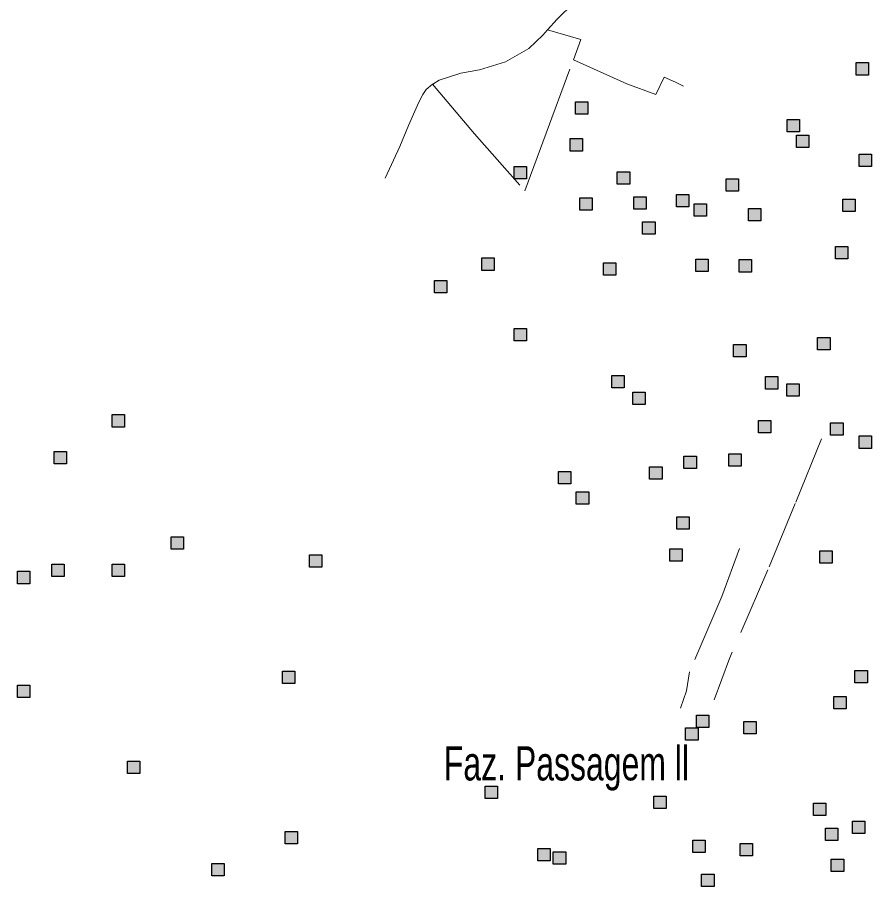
# Model space of a CAD drawing. Extents: x 445.6 to 500, y 8618.1 to 8673.4.
# Drawn here: x 456.955 to 460.957, y 8630.465 to 8634.536 of the extents above; entities that cross this region are included whole.
import ezdxf

# ---------------------------------------------------------------- set-up
doc = ezdxf.new("R2010")
doc.units = 0
doc.header["$LTSCALE"] = 0.064
doc.linetypes.add('DOT_DASHED', pattern=[7.7, 5, -1.2, 0.3, -1.2])
doc.layers.add('2', color=7, linetype='Continuous', lineweight=25)
doc.layers.add('22', color=7, linetype='DOT_DASHED', lineweight=13)
doc.layers.add('61', color=7, linetype='Continuous')

msp = doc.modelspace()

# ---------------------------------------------------------------- hatches: boundary and pattern name
at = {"layer": '2'}
for points in [[(460.8849, 8634.3238), (460.9429, 8634.3238), (460.9429, 8634.2658), (460.8849, 8634.2658)], [(459.569, 8634.14), (459.627, 8634.14), (459.627, 8634.082), (459.569, 8634.082)], [(460.5608, 8634.0571), (460.6188, 8634.0571), (460.6188, 8633.9991), (460.5608, 8633.9991)], [(460.6051, 8633.9848), (460.6631, 8633.9848), (460.6631, 8633.9268), (460.6051, 8633.9268)], [(459.5445, 8633.9679), (459.6025, 8633.9679), (459.6025, 8633.9099), (459.5445, 8633.9099)], [(460.8988, 8633.8959), (460.9568, 8633.8959), (460.9568, 8633.8379), (460.8988, 8633.8379)], [(459.2818, 8633.8379), (459.3398, 8633.8379), (459.3398, 8633.7799), (459.2818, 8633.7799)], [(459.7655, 8633.8125), (459.8235, 8633.8125), (459.8235, 8633.7545), (459.7655, 8633.7545)], [(460.2753, 8633.7792), (460.3333, 8633.7792), (460.3333, 8633.7212), (460.2753, 8633.7212)], [(459.8431, 8633.6958), (459.9011, 8633.6958), (459.9011, 8633.6378), (459.8431, 8633.6378)], [(460.0426, 8633.7069), (460.1006, 8633.7069), (460.1006, 8633.6489), (460.0426, 8633.6489)], [(459.5896, 8633.6905), (459.6476, 8633.6905), (459.6476, 8633.6325), (459.5896, 8633.6325)], [(460.1257, 8633.6624), (460.1837, 8633.6624), (460.1837, 8633.6044), (460.1257, 8633.6044)], [(460.8212, 8633.6847), (460.8792, 8633.6847), (460.8792, 8633.6267), (460.8212, 8633.6267)], [(460.3806, 8633.6402), (460.4386, 8633.6402), (460.4386, 8633.5822), (460.3806, 8633.5822)], [(459.8843, 8633.5779), (459.9423, 8633.5779), (459.9423, 8633.5199), (459.8843, 8633.5199)], [(460.788, 8633.4624), (460.846, 8633.4624), (460.846, 8633.4044), (460.788, 8633.4044)], [(459.1302, 8633.409), (459.1882, 8633.409), (459.1882, 8633.351), (459.1302, 8633.351)], [(459.7009, 8633.3868), (459.7589, 8633.3868), (459.7589, 8633.3288), (459.7009, 8633.3288)], [(460.1332, 8633.4034), (460.1912, 8633.4034), (460.1912, 8633.3454), (460.1332, 8633.3454)], [(460.3363, 8633.4012), (460.3943, 8633.4012), (460.3943, 8633.3432), (460.3363, 8633.3432)], [(458.9085, 8633.3034), (458.9665, 8633.3034), (458.9665, 8633.2454), (458.9085, 8633.2454)], [(459.2818, 8633.079), (459.3398, 8633.079), (459.3398, 8633.021), (459.2818, 8633.021)], [(460.3105, 8633.0033), (460.3685, 8633.0033), (460.3685, 8632.9453), (460.3105, 8632.9453)], [(460.704, 8633.0366), (460.762, 8633.0366), (460.762, 8632.9786), (460.704, 8632.9786)], [(459.7397, 8632.8587), (459.7977, 8632.8587), (459.7977, 8632.8007), (459.7397, 8632.8007)], [(460.4601, 8632.8532), (460.5181, 8632.8532), (460.5181, 8632.7952), (460.4601, 8632.7952)], [(460.5599, 8632.8198), (460.6179, 8632.8198), (460.6179, 8632.7618), (460.5599, 8632.7618)], [(459.8387, 8632.7803), (459.8967, 8632.7803), (459.8967, 8632.7223), (459.8387, 8632.7223)], [(457.3987, 8632.6752), (457.4567, 8632.6752), (457.4567, 8632.6172), (457.3987, 8632.6172)], [(460.4269, 8632.6475), (460.4849, 8632.6475), (460.4849, 8632.5895), (460.4269, 8632.5895)], [(460.7649, 8632.6364), (460.8229, 8632.6364), (460.8229, 8632.5784), (460.7649, 8632.5784)], [(460.8979, 8632.5753), (460.9559, 8632.5753), (460.9559, 8632.5173), (460.8979, 8632.5173)], [(457.1272, 8632.5029), (457.1852, 8632.5029), (457.1852, 8632.4449), (457.1272, 8632.4449)], [(460.0778, 8632.4808), (460.1358, 8632.4808), (460.1358, 8632.4228), (460.0778, 8632.4228)], [(460.2885, 8632.4917), (460.3465, 8632.4917), (460.3465, 8632.4337), (460.2885, 8632.4337)], [(459.4904, 8632.4085), (459.5484, 8632.4085), (459.5484, 8632.3505), (459.4904, 8632.3505)], [(459.9171, 8632.4308), (459.9751, 8632.4308), (459.9751, 8632.3728), (459.9171, 8632.3728)], [(459.5735, 8632.314), (459.6315, 8632.314), (459.6315, 8632.256), (459.5735, 8632.256)], [(460.0445, 8632.1973), (460.1025, 8632.1973), (460.1025, 8632.1393), (460.0445, 8632.1393)], [(457.6758, 8632.1027), (457.7338, 8632.1027), (457.7338, 8632.0447), (457.6758, 8632.0447)], [(460.0113, 8632.0473), (460.0693, 8632.0473), (460.0693, 8631.9893), (460.0113, 8631.9893)], [(460.7144, 8632.0377), (460.7724, 8632.0377), (460.7724, 8631.9797), (460.7144, 8631.9797)], [(458.3242, 8632.0193), (458.3822, 8632.0193), (458.3822, 8631.9613), (458.3242, 8631.9613)], [(457.1161, 8631.9748), (457.1741, 8631.9748), (457.1741, 8631.9168), (457.1161, 8631.9168)], [(457.3987, 8631.9748), (457.4567, 8631.9748), (457.4567, 8631.9168), (457.3987, 8631.9168)], [(456.9554, 8631.9415), (457.0134, 8631.9415), (457.0134, 8631.8835), (456.9554, 8631.8835)], [(458.1967, 8631.4746), (458.2547, 8631.4746), (458.2547, 8631.4166), (458.1967, 8631.4166)], [(460.8788, 8631.4778), (460.9368, 8631.4778), (460.9368, 8631.4198), (460.8788, 8631.4198)], [(456.9554, 8631.4079), (457.0134, 8631.4079), (457.0134, 8631.3499), (456.9554, 8631.3499)], [(460.7791, 8631.3555), (460.8371, 8631.3555), (460.8371, 8631.2975), (460.7791, 8631.2975)], [(460.136, 8631.2686), (460.194, 8631.2686), (460.194, 8631.2106), (460.136, 8631.2106)], [(460.3579, 8631.2388), (460.4159, 8631.2388), (460.4159, 8631.1808), (460.3579, 8631.1808)], [(460.0857, 8631.2081), (460.1437, 8631.2081), (460.1437, 8631.1501), (460.0857, 8631.1501)], [(457.4708, 8631.0522), (457.5288, 8631.0522), (457.5288, 8630.9942), (457.4708, 8630.9942)], [(459.1469, 8630.9357), (459.2049, 8630.9357), (459.2049, 8630.8777), (459.1469, 8630.8777)], [(459.9367, 8630.8887), (459.9947, 8630.8887), (459.9947, 8630.8307), (459.9367, 8630.8307)], [(460.6849, 8630.8553), (460.7429, 8630.8553), (460.7429, 8630.7973), (460.6849, 8630.7973)], [(460.8677, 8630.7719), (460.9257, 8630.7719), (460.9257, 8630.7139), (460.8677, 8630.7139)], [(458.2099, 8630.723), (458.2679, 8630.723), (458.2679, 8630.665), (458.2099, 8630.665)], [(460.7403, 8630.7386), (460.7983, 8630.7386), (460.7983, 8630.6806), (460.7403, 8630.6806)], [(460.1196, 8630.683), (460.1776, 8630.683), (460.1776, 8630.625), (460.1196, 8630.625)], [(459.3937, 8630.6441), (459.4517, 8630.6441), (459.4517, 8630.5861), (459.3937, 8630.5861)], [(460.3413, 8630.6663), (460.3993, 8630.6663), (460.3993, 8630.6083), (460.3413, 8630.6083)], [(459.4657, 8630.6274), (459.5237, 8630.6274), (459.5237, 8630.5694), (459.4657, 8630.5694)], [(457.8663, 8630.5729), (457.9243, 8630.5729), (457.9243, 8630.5149), (457.8663, 8630.5149)], [(460.768, 8630.5941), (460.826, 8630.5941), (460.826, 8630.5361), (460.768, 8630.5361)], [(460.1606, 8630.5229), (460.2186, 8630.5229), (460.2186, 8630.4649), (460.1606, 8630.4649)]]:
    msp.add_hatch(color=256, dxfattribs=at).paths.add_polyline_path(points)

# ---------------------------------------------------------------- linework, layer by layer
for points in [[(460.8849, 8634.3238), (460.9429, 8634.3238), (460.9429, 8634.2658), (460.8849, 8634.2658)], [(459.569, 8634.14), (459.627, 8634.14), (459.627, 8634.082), (459.569, 8634.082)], [(460.5608, 8634.0571), (460.6188, 8634.0571), (460.6188, 8633.9991), (460.5608, 8633.9991)], [(460.6051, 8633.9848), (460.6631, 8633.9848), (460.6631, 8633.9268), (460.6051, 8633.9268)], [(459.5445, 8633.9679), (459.6025, 8633.9679), (459.6025, 8633.9099), (459.5445, 8633.9099)], [(460.8988, 8633.8959), (460.9568, 8633.8959), (460.9568, 8633.8379), (460.8988, 8633.8379)], [(459.2818, 8633.8379), (459.3398, 8633.8379), (459.3398, 8633.7799), (459.2818, 8633.7799)], [(459.7655, 8633.8125), (459.8235, 8633.8125), (459.8235, 8633.7545), (459.7655, 8633.7545)], [(460.2753, 8633.7792), (460.3333, 8633.7792), (460.3333, 8633.7212), (460.2753, 8633.7212)], [(459.8431, 8633.6958), (459.9011, 8633.6958), (459.9011, 8633.6378), (459.8431, 8633.6378)], [(460.0426, 8633.7069), (460.1006, 8633.7069), (460.1006, 8633.6489), (460.0426, 8633.6489)], [(459.5896, 8633.6905), (459.6476, 8633.6905), (459.6476, 8633.6325), (459.5896, 8633.6325)], [(460.1257, 8633.6624), (460.1837, 8633.6624), (460.1837, 8633.6044), (460.1257, 8633.6044)], [(460.8212, 8633.6847), (460.8792, 8633.6847), (460.8792, 8633.6267), (460.8212, 8633.6267)], [(460.3806, 8633.6402), (460.4386, 8633.6402), (460.4386, 8633.5822), (460.3806, 8633.5822)], [(459.8843, 8633.5779), (459.9423, 8633.5779), (459.9423, 8633.5199), (459.8843, 8633.5199)], [(460.788, 8633.4624), (460.846, 8633.4624), (460.846, 8633.4044), (460.788, 8633.4044)], [(459.1302, 8633.409), (459.1882, 8633.409), (459.1882, 8633.351), (459.1302, 8633.351)], [(459.7009, 8633.3868), (459.7589, 8633.3868), (459.7589, 8633.3288), (459.7009, 8633.3288)], [(460.1332, 8633.4034), (460.1912, 8633.4034), (460.1912, 8633.3454), (460.1332, 8633.3454)], [(460.3363, 8633.4012), (460.3943, 8633.4012), (460.3943, 8633.3432), (460.3363, 8633.3432)], [(458.9085, 8633.3034), (458.9665, 8633.3034), (458.9665, 8633.2454), (458.9085, 8633.2454)], [(459.2818, 8633.079), (459.3398, 8633.079), (459.3398, 8633.021), (459.2818, 8633.021)], [(460.3105, 8633.0033), (460.3685, 8633.0033), (460.3685, 8632.9453), (460.3105, 8632.9453)], [(460.704, 8633.0366), (460.762, 8633.0366), (460.762, 8632.9786), (460.704, 8632.9786)], [(459.7397, 8632.8587), (459.7977, 8632.8587), (459.7977, 8632.8007), (459.7397, 8632.8007)], [(460.4601, 8632.8532), (460.5181, 8632.8532), (460.5181, 8632.7952), (460.4601, 8632.7952)], [(460.5599, 8632.8198), (460.6179, 8632.8198), (460.6179, 8632.7618), (460.5599, 8632.7618)], [(459.8387, 8632.7803), (459.8967, 8632.7803), (459.8967, 8632.7223), (459.8387, 8632.7223)], [(457.3987, 8632.6752), (457.4567, 8632.6752), (457.4567, 8632.6172), (457.3987, 8632.6172)], [(460.4269, 8632.6475), (460.4849, 8632.6475), (460.4849, 8632.5895), (460.4269, 8632.5895)], [(460.7649, 8632.6364), (460.8229, 8632.6364), (460.8229, 8632.5784), (460.7649, 8632.5784)], [(460.8979, 8632.5753), (460.9559, 8632.5753), (460.9559, 8632.5173), (460.8979, 8632.5173)], [(457.1272, 8632.5029), (457.1852, 8632.5029), (457.1852, 8632.4449), (457.1272, 8632.4449)], [(460.0778, 8632.4808), (460.1358, 8632.4808), (460.1358, 8632.4228), (460.0778, 8632.4228)], [(460.2885, 8632.4917), (460.3465, 8632.4917), (460.3465, 8632.4337), (460.2885, 8632.4337)], [(459.4904, 8632.4085), (459.5484, 8632.4085), (459.5484, 8632.3505), (459.4904, 8632.3505)], [(459.9171, 8632.4308), (459.9751, 8632.4308), (459.9751, 8632.3728), (459.9171, 8632.3728)], [(459.5735, 8632.314), (459.6315, 8632.314), (459.6315, 8632.256), (459.5735, 8632.256)], [(460.0445, 8632.1973), (460.1025, 8632.1973), (460.1025, 8632.1393), (460.0445, 8632.1393)], [(457.6758, 8632.1027), (457.7338, 8632.1027), (457.7338, 8632.0447), (457.6758, 8632.0447)], [(460.0113, 8632.0473), (460.0693, 8632.0473), (460.0693, 8631.9893), (460.0113, 8631.9893)], [(460.7144, 8632.0377), (460.7724, 8632.0377), (460.7724, 8631.9797), (460.7144, 8631.9797)], [(458.3242, 8632.0193), (458.3822, 8632.0193), (458.3822, 8631.9613), (458.3242, 8631.9613)], [(457.1161, 8631.9748), (457.1741, 8631.9748), (457.1741, 8631.9168), (457.1161, 8631.9168)], [(457.3987, 8631.9748), (457.4567, 8631.9748), (457.4567, 8631.9168), (457.3987, 8631.9168)], [(456.9554, 8631.9415), (457.0134, 8631.9415), (457.0134, 8631.8835), (456.9554, 8631.8835)], [(458.1967, 8631.4746), (458.2547, 8631.4746), (458.2547, 8631.4166), (458.1967, 8631.4166)], [(460.8788, 8631.4778), (460.9368, 8631.4778), (460.9368, 8631.4198), (460.8788, 8631.4198)], [(456.9554, 8631.4079), (457.0134, 8631.4079), (457.0134, 8631.3499), (456.9554, 8631.3499)], [(460.7791, 8631.3555), (460.8371, 8631.3555), (460.8371, 8631.2975), (460.7791, 8631.2975)], [(460.136, 8631.2686), (460.194, 8631.2686), (460.194, 8631.2106), (460.136, 8631.2106)], [(460.3579, 8631.2388), (460.4159, 8631.2388), (460.4159, 8631.1808), (460.3579, 8631.1808)], [(460.0857, 8631.2081), (460.1437, 8631.2081), (460.1437, 8631.1501), (460.0857, 8631.1501)], [(457.4708, 8631.0522), (457.5288, 8631.0522), (457.5288, 8630.9942), (457.4708, 8630.9942)], [(459.1469, 8630.9357), (459.2049, 8630.9357), (459.2049, 8630.8777), (459.1469, 8630.8777)], [(459.9367, 8630.8887), (459.9947, 8630.8887), (459.9947, 8630.8307), (459.9367, 8630.8307)], [(460.6849, 8630.8553), (460.7429, 8630.8553), (460.7429, 8630.7973), (460.6849, 8630.7973)], [(460.8677, 8630.7719), (460.9257, 8630.7719), (460.9257, 8630.7139), (460.8677, 8630.7139)], [(458.2099, 8630.723), (458.2679, 8630.723), (458.2679, 8630.665), (458.2099, 8630.665)], [(460.7403, 8630.7386), (460.7983, 8630.7386), (460.7983, 8630.6806), (460.7403, 8630.6806)], [(460.1196, 8630.683), (460.1776, 8630.683), (460.1776, 8630.625), (460.1196, 8630.625)], [(459.3937, 8630.6441), (459.4517, 8630.6441), (459.4517, 8630.5861), (459.3937, 8630.5861)], [(460.3413, 8630.6663), (460.3993, 8630.6663), (460.3993, 8630.6083), (460.3413, 8630.6083)], [(459.4657, 8630.6274), (459.5237, 8630.6274), (459.5237, 8630.5694), (459.4657, 8630.5694)], [(457.8663, 8630.5729), (457.9243, 8630.5729), (457.9243, 8630.5149), (457.8663, 8630.5149)], [(460.768, 8630.5941), (460.826, 8630.5941), (460.826, 8630.5361), (460.768, 8630.5361)], [(460.1606, 8630.5229), (460.2186, 8630.5229), (460.2186, 8630.4649), (460.1606, 8630.4649)]]:
    msp.add_lwpolyline(points, close=True, dxfattribs=at)
at = {"layer": '22'}
for points in [[(459.4386, 8634.4768), (459.4843, 8634.5279), (459.5609, 8634.6027), (459.6257, 8634.6485), (459.7014, 8634.6998), (459.7473, 8634.7295), (459.7959, 8634.7457), (459.9202, 8634.7646), (460.0824, 8634.7862), (460.258, 8634.8294), (460.3052, 8634.8379)], [(458.9005, 8634.2228), (458.9007, 8634.223), (458.9304, 8634.2419), (459.0331, 8634.2743), (459.1195, 8634.2905), (459.2411, 8634.3282), (459.3519, 8634.3903), (459.4167, 8634.4524), (459.4386, 8634.4768)], [(459.5596, 8634.337), (459.5948, 8634.4326), (459.4386, 8634.4768)], [(458.9005, 8634.2228), (459.0974, 8633.9897), (459.3326, 8633.7239), (459.4329, 8633.9936), (459.5596, 8634.337)], [(459.5596, 8634.337), (459.8108, 8634.2246), (459.9458, 8634.1746), (459.9843, 8634.2555), (460.0383, 8634.2323), (460.0755, 8634.2139)], [(458.6786, 8633.7834), (458.7467, 8633.9315), (458.7872, 8634.0287), (458.8169, 8634.0962), (458.8358, 8634.1393), (458.8547, 8634.1744), (458.871, 8634.1987), (458.9005, 8634.2228)], [(460.7219, 8632.5615), (460.5986, 8632.2586), (460.4714, 8631.9482), (460.2906, 8631.5338), (460.22, 8631.3398)], [(460.3387, 8632.0477), (460.2553, 8631.823), (460.1035, 8631.4703), (460.0893, 8631.3821), (460.0611, 8631.301)]]:
    msp.add_lwpolyline(points, dxfattribs=at)

# ---------------------------------------------------------------- texts
at = {"layer": '61', "width": 0.7}
msp.add_text('Faz. Passagem ll', height=0.16, dxfattribs=at).set_placement((458.953, 8630.9622))

doc.saveas('drawing.dxf')
